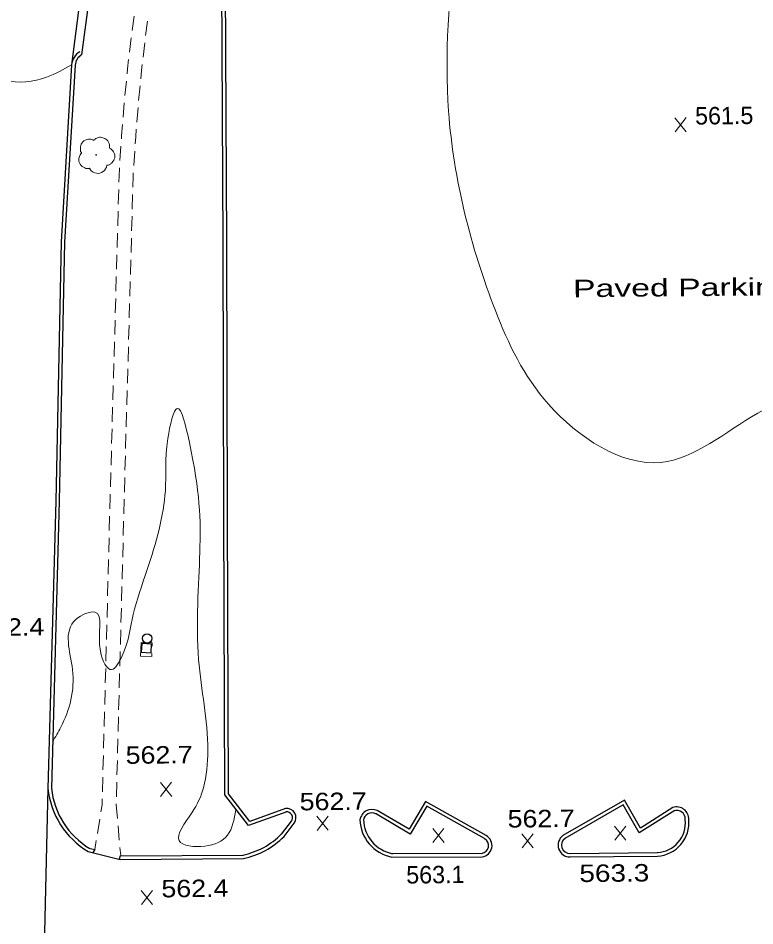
# Model space of a CAD drawing. Extents: x 2361708 to 2370558, y 6977955 to 6991887.
# Drawn here: x 2366594.5 to 2366797.5, y 6986755.5 to 6987005.8 of the extents above; entities that cross this region are included whole.
import ezdxf

# ---------------------------------------------------------------- set-up
doc = ezdxf.new("R2010")
doc.units = 0
doc.header["$LTSCALE"] = 1.9
for name, color, linetype, lineweight in [('13', 7, 'Continuous', 13), ('14', 7, 'Continuous', 13), ('2', 7, 'Continuous', 25), ('23', 7, 'Continuous', 25), ('29', 7, 'Continuous', 13), ('31', 7, 'Continuous', 13), ('35', 7, 'Continuous', 13)]:
    doc.layers.add(name, color=color, linetype=linetype, lineweight=lineweight)

msp = doc.modelspace()

# ---------------------------------------------------------------- linework, layer by layer
at = {"layer": '13'}
for p, q in [((2366626.44, 6987006.289), (2366625.897, 6987002.324)), ((2366630.173, 6987004.935), (2366629.62, 6987000.969)), ((2366625.636, 6987000.341), (2366625.174, 6986996.367)), ((2366629.379, 6986998.987), (2366628.917, 6986995.012)), ((2366624.319, 6986988.418), (2366623.938, 6986984.434)), ((2366628.083, 6986987.064), (2366627.7, 6986983.08)), ((2366623.746, 6986982.442), (2366623.424, 6986978.459)), ((2366627.529, 6986981.088), (2366627.208, 6986977.105)), ((2366622.82, 6986970.493), (2366622.558, 6986966.5)), ((2366626.623, 6986969.129), (2366626.352, 6986965.136)), ((2366622.214, 6986958.517), (2366622.102, 6986954.515)), ((2366626.058, 6986957.133), (2366625.946, 6986953.132)), ((2366622.051, 6986952.515), (2366621.939, 6986948.513)), ((2366625.895, 6986951.131), (2366625.783, 6986947.13)), ((2366621.888, 6986946.513), (2366621.776, 6986942.512)), ((2366625.732, 6986945.129), (2366625.62, 6986941.128)), ((2366621.715, 6986940.511), (2366621.604, 6986936.51)), ((2366625.559, 6986939.128), (2366625.447, 6986935.126)), ((2366621.553, 6986934.509), (2366621.441, 6986930.507)), ((2366625.396, 6986933.126), (2366625.284, 6986929.124)), ((2366621.38, 6986928.507), (2366621.268, 6986924.506)), ((2366625.223, 6986927.124), (2366625.111, 6986923.122)), ((2366621.217, 6986922.505), (2366621.105, 6986918.504)), ((2366625.06, 6986921.122), (2366624.948, 6986917.121)), ((2366621.044, 6986916.503), (2366620.932, 6986912.502)), ((2366624.887, 6986915.12), (2366624.775, 6986911.119)), ((2366620.881, 6986910.502), (2366620.769, 6986906.5)), ((2366624.724, 6986909.118), (2366624.612, 6986905.117)), ((2366620.708, 6986904.5), (2366620.596, 6986900.498)), ((2366624.551, 6986903.116), (2366624.439, 6986899.115)), ((2366620.545, 6986898.498), (2366620.433, 6986894.496)), ((2366624.389, 6986897.114), (2366624.276, 6986893.113)), ((2366620.372, 6986892.496), (2366620.26, 6986888.495)), ((2366624.216, 6986891.112), (2366624.104, 6986887.111)), ((2366620.209, 6986886.494), (2366620.098, 6986882.493)), ((2366624.053, 6986885.111), (2366623.941, 6986881.109)), ((2366620.037, 6986880.492), (2366619.925, 6986876.491)), ((2366623.88, 6986879.109), (2366623.768, 6986875.107)), ((2366623.717, 6986873.107), (2366623.615, 6986869.106)), ((2366619.711, 6986868.489), (2366619.609, 6986864.487)), ((2366623.564, 6986867.105), (2366623.462, 6986863.104)), ((2366619.558, 6986862.487), (2366619.456, 6986858.485)), ((2366623.411, 6986861.103), (2366623.309, 6986857.102)), ((2366619.405, 6986856.485), (2366619.303, 6986852.484)), ((2366623.258, 6986855.102), (2366623.157, 6986851.1)), ((2366619.252, 6986850.483), (2366619.15, 6986846.482)), ((2366623.105, 6986849.099), (2366623.004, 6986845.099)), ((2366619.099, 6986844.482), (2366618.998, 6986840.48)), ((2366622.953, 6986843.098), (2366622.841, 6986839.097)), ((2366618.946, 6986838.48), (2366618.835, 6986834.478)), ((2366622.79, 6986837.097), (2366622.678, 6986833.095)), ((2366618.784, 6986832.478), (2366618.682, 6986828.476)), ((2366622.627, 6986831.094), (2366622.525, 6986827.093)), ((2366618.631, 6986826.476), (2366618.519, 6986822.475)), ((2366622.474, 6986825.093), (2366622.362, 6986821.091)), ((2366618.467, 6986820.474), (2366618.355, 6986816.473)), ((2366622.311, 6986819.091), (2366622.199, 6986815.089)), ((2366618.305, 6986814.472), (2366618.193, 6986810.471)), ((2366622.148, 6986813.089), (2366622.036, 6986809.088)), ((2366618.142, 6986808.471), (2366618.04, 6986804.469)), ((2366621.985, 6986807.087), (2366621.883, 6986803.086)), ((2366617.989, 6986802.469), (2366617.877, 6986798.468)), ((2366621.833, 6986801.085), (2366621.72, 6986797.084)), ((2366617.826, 6986796.467), (2366617.714, 6986792.465)), ((2366621.669, 6986795.084), (2366621.558, 6986791.082)), ((2366617.618, 6986788.865), (2366617.297, 6986786.892)), ((2366617.663, 6986790.465), (2366617.618, 6986788.865)), ((2366616.976, 6986784.918), (2366616.324, 6986780.972)), ((2366622.023, 6986783.106), (2366622.382, 6986779.119)), ((2366616.002, 6986778.999), (2366615.606, 6986776.575)), ((2366622.56, 6986777.131), (2366622.772, 6986774.883))]:
    msp.add_line(p, q, dxfattribs=at)
for points in [[(2366624.942, 6986994.384), (2366624.638, 6986991.771), (2366624.51, 6986990.41)], [(2366628.686, 6986993.03), (2366628.492, 6986991.358), (2366628.274, 6986989.056)], [(2366623.263, 6986976.468), (2366623.013, 6986973.365), (2366622.951, 6986972.484)], [(2366627.046, 6986975.113), (2366626.886, 6986973.082), (2366626.754, 6986971.12)], [(2366622.427, 6986964.509), (2366622.4, 6986964.149), (2366622.327, 6986962.468), (2366622.317, 6986962.368), (2366622.265, 6986960.517)], [(2366626.24, 6986963.135), (2366626.199, 6986962.265), (2366626.108, 6986959.134)], [(2366619.874, 6986874.49), (2366619.85, 6986873.82), (2366619.762, 6986870.489)], [(2366621.507, 6986789.082), (2366621.499, 6986788.872), (2366621.845, 6986785.095)]]:
    msp.add_lwpolyline(points, dxfattribs=at)
at = {"layer": '14'}
for points in [[(2366631.433, 6986832.608), (2366631.475, 6986833.479), (2366628.363, 6986833.609), (2366628.209, 6986829.858)], [(2366628.209, 6986829.858), (2366631.32, 6986829.727), (2366631.352, 6986830.607)]]:
    msp.add_lwpolyline(points, dxfattribs=at)
at = {"layer": '2'}
for p, q in [((2366613.62, 6987027.158), (2366609.236, 6986992.875)), ((2366615.67, 6987023.027), (2366611.97, 6986995.691)), ((2366602.705, 6986793.363), (2366601.253, 6986731.586)), ((2366667.038, 6986780.725), (2366669.834, 6986784.351)), ((2366667.794, 6986780.142), (2366670.59, 6986783.769)), ((2366614.012, 6986776.91), (2366615.666, 6986776.496)), ((2366615.666, 6986776.496), (2366615.093, 6986775.72)), ((2366622.623, 6986774.782), (2366622.352, 6986773.859)), ((2366697.46, 6986775.394), (2366722.361, 6986775.481)), ((2366697.46, 6986774.434), (2366722.36, 6986774.521)), ((2366746.602, 6986775.462), (2366770.712, 6986775.671)), ((2366746.611, 6986774.502), (2366770.721, 6986774.711))]:
    msp.add_line(p, q, dxfattribs=at)
for points in [[(2366668.539, 6986786.96), (2366658.005, 6986783.139), (2366651.495, 6986791.567), (2366651.198, 6986868.908), (2366651.016, 6986943.75), (2366650.466, 6987050.89), (2366666.545, 6987060.543)], [(2366668.21, 6986787.866), (2366658.334, 6986784.282), (2366652.451, 6986791.896), (2366652.158, 6986868.907), (2366651.976, 6986943.749), (2366651.431, 6987050.349), (2366667.043, 6987059.718)], [(2366609.236, 6986992.875), (2366606.341, 6986944.075), (2366604.861, 6986872.577), (2366602.705, 6986793.363)], [(2366610.197, 6986992.814), (2366607.301, 6986944.034), (2366605.822, 6986872.556), (2366603.665, 6986793.332)], [(2366723.003, 6986779.527), (2366707.116, 6986788.497), (2366702.57, 6986780.783), (2366692.955, 6986786.452)], [(2366723.475, 6986780.362), (2366706.764, 6986789.793), (2366702.227, 6986782.1), (2366693.448, 6986787.276)], [(2366774.923, 6986788.102), (2366766.007, 6986782.457), (2366761.623, 6986790.166), (2366744.656, 6986780.363)], [(2366775.441, 6986787.287), (2366765.67, 6986781.104), (2366761.266, 6986788.852), (2366745.134, 6986779.528)], [(2366613.781, 6986775.978), (2366622.612, 6986773.792), (2366656.591, 6986774.055)], [(2366622.623, 6986774.782), (2366622.723, 6986774.753), (2366656.582, 6986775.015)]]:
    msp.add_lwpolyline(points, dxfattribs=at)
for centre, radius, start, end in [((2367171.386, 6986936.638), 594.658, 160.84142, 177.29134), ((2366613.978, 6986992.466), 4.759, 121.91652, 175.07918), ((2366613.978, 6986992.466), 3.799, 121.91652, 175.07918), ((2366625.546, 6986795.694), 22, 185.82613, 239.17461), ((2366625.546, 6986795.694), 22.96, 185.82613, 239.17461), ((2366668.473, 6986785.279), 2.601, 324.48129, 95.79311), ((2366668.473, 6986785.279), 1.641, 324.48129, 95.79311), ((2366692.041, 6986784.195), 3.387, 65.46889, 170.38425), ((2366692.041, 6986784.195), 2.427, 65.46889, 170.38425), ((2366775.999, 6986784.949), 3.33, 357.14974, 108.84022), ((2366775.999, 6986784.949), 2.37, 357.14974, 108.84022), ((2366699.61, 6986785.136), 10.916, 181.96659, 258.63691), ((2366699.61, 6986785.136), 9.956, 181.96659, 258.63691), ((2366770.15, 6986783.91), 8.256, 273.54734, 5.44014), ((2366770.15, 6986783.91), 9.216, 273.54734, 5.44014), ((2366652.063, 6986795.741), 21.194, 281.7955, 315.24126), ((2366652.063, 6986795.741), 22.154, 281.7955, 315.24126), ((2366721.974, 6986777.621), 2.164, 277.09774, 61.30078), ((2366721.974, 6986777.621), 3.124, 277.09774, 61.30078), ((2366746.532, 6986777.733), 3.231, 125.49236, 271.41777), ((2366746.532, 6986777.733), 2.271, 125.49236, 271.41777)]:
    msp.add_arc(centre, radius, start, end, dxfattribs=at)
at = {"layer": '23'}
msp.add_lwpolyline([(2366628.399, 6986830.91), (2366631.141, 6986830.746), (2366631.287, 6986833.187), (2366628.546, 6986833.351)], close=True, dxfattribs=at)
msp.add_circle((2366630.043, 6986834.735), 1.3, dxfattribs=at)
at = {"layer": '29'}
msp.add_circle((2366615.963, 6986968.058), 0.1, dxfattribs=at)
for points in [[(2366611.997, 6986968.63), (2366612.017, 6986968.64), (2366611.937, 6986968.709), (2366611.701, 6986969.337), (2366611.739, 6986970.617), (2366612.626, 6986971.916), (2366613.931, 6986972.398), (2366615.053, 6986972.209), (2366615.285, 6986972.082), (2366615.355, 6986972.082), (2366615.404, 6986972.122), (2366615.751, 6986972.416), (2366616.617, 6986972.864), (2366617.828, 6986972.795), (2366618.944, 6986972.206), (2366619.677, 6986970.783), (2366619.686, 6986969.923)], [(2366619.675, 6986969.943), (2366620.815, 6986968.884), (2366621.1, 6986967.296), (2366620.393, 6986965.97), (2366619.738, 6986965.423), (2366619.07, 6986965.207), (2366618.92, 6986965.195), (2366618.901, 6986965.085), (2366618.58, 6986964.182), (2366617.041, 6986963.018), (2366615.148, 6986963.299), (2366614.249, 6986964.241), (2366614.178, 6986964.37), (2366614.058, 6986964.349), (2366612.847, 6986964.468), (2366611.577, 6986965.466), (2366611.232, 6986967.102), (2366611.602, 6986968.126), (2366611.928, 6986968.569), (2366611.998, 6986968.62)]]:
    msp.add_spline(points, degree=3, dxfattribs=at)
at = {"layer": '31'}
for p, q in [((2366778.64, 6986974.466), (2366775.523, 6986978.317)), ((2366775.56, 6986974.437), (2366778.603, 6986978.346)), ((2366636.837, 6986791.188), (2366633.721, 6986795.038)), ((2366633.758, 6986791.158), (2366636.8, 6986795.067)), ((2366679.949, 6986781.837), (2366676.832, 6986785.688)), ((2366676.869, 6986781.808), (2366679.911, 6986785.717)), ((2366711.872, 6986778.471), (2366708.755, 6986782.322)), ((2366708.792, 6986778.442), (2366711.835, 6986782.351)), ((2366762.008, 6986779.099), (2366758.892, 6986782.949)), ((2366758.929, 6986779.069), (2366761.971, 6986782.978)), ((2366736.457, 6986776.985), (2366733.341, 6986780.836)), ((2366733.378, 6986776.956), (2366736.421, 6986780.865)), ((2366631.561, 6986761.366), (2366628.444, 6986765.217)), ((2366628.481, 6986761.337), (2366631.524, 6986765.246))]:
    msp.add_line(p, q, dxfattribs=at)
at = {"layer": '31', "lineweight": 25}
msp.add_spline([(2366504.584, 6986781.419), (2366497.407, 6986806.321), (2366490.199, 6986852.285), (2366483.042, 6986906.549), (2366481.895, 6986970.332), (2366493.785, 6987013.457), (2366510.249, 6987068.826), (2366533.624, 6987125.122), (2366555.699, 6987170.934), (2366571.554, 6987197.736), (2366581.544, 6987222.052), (2366593.743, 6987250.52), (2366598.641, 6987262.297), (2366609.22, 6987290.849), (2366623.932, 6987326.431), (2366636.374, 6987359.881), (2366646.127, 6987381.685), (2366650.537, 6987385.937), (2366651.007, 6987382.741), (2366649.019, 6987375.262), (2366646.206, 6987361.814), (2366642.796, 6987347.171), (2366640.604, 6987331.59), (2366639.882, 6987315.952), (2366646.073, 6987309.661), (2366654.236, 6987314.559), (2366662.744, 6987328.54), (2366671.787, 6987350.307), (2366680.965, 6987374.706), (2366688.262, 6987393.006), (2366697.381, 6987415.114), (2366708.371, 6987442.57), (2366716.88, 6987463.672), (2366726.235, 6987486.302), (2366735.466, 6987509.351), (2366743.384, 6987530.678), (2366750.045, 6987547.442), (2366757.458, 6987567.083), (2366766.246, 6987589.388), (2366775.833, 6987615.021), (2366784.66, 6987638.436), (2366789.096, 6987653.559), (2366792.751, 6987663.664)], degree=3, dxfattribs=at)
at = {"layer": '35'}
for points in [[(2366775.425, 6987663.089), (2366774.862, 6987657.123), (2366777.76, 6987652.091), (2366778.982, 6987648.742), (2366776.939, 6987639.572), (2366772.671, 6987626.731), (2366768.804, 6987611.644), (2366761.639, 6987590.085), (2366751.555, 6987563.147), (2366741.062, 6987537.176), (2366734.052, 6987517.088), (2366725.798, 6987495.418), (2366719.111, 6987479.404), (2366707.49, 6987453.192), (2366696.319, 6987426.924), (2366685.646, 6987414.572), (2366679.931, 6987419.298), (2366673.695, 6987423.079), (2366671.012, 6987427.514), (2366673.404, 6987438.937), (2366675.305, 6987450.326), (2366677.678, 6987465.879), (2366676.151, 6987467.575), (2366674.064, 6987463.085), (2366668.968, 6987451.075), (2366660.375, 6987429.263), (2366648.663, 6987398.99), (2366638.397, 6987373.251), (2366626.841, 6987345.459), (2366616.839, 6987318.253), (2366608.005, 6987300.758), (2366601.586, 6987287.066), (2366590.925, 6987263.953), (2366582.712, 6987249.565), (2366570.285, 6987232.345), (2366559.554, 6987211.372), (2366540.657, 6987184.742), (2366527.281, 6987157.973), (2366510.03, 6987124.357), (2366499.826, 6987089.058), (2366485.861, 6987051.633), (2366477.668, 6987013.063), (2366468.634, 6986973.555), (2366467.356, 6986953.312), (2366460.162, 6986905.431), (2366453.98, 6986859.31), (2366460.54, 6986838.432), (2366463.874, 6986795.962), (2366471.517, 6986781.934)], [(2366605.33, 6987660.65), (2366601.264, 6987643.42), (2366593.794, 6987613.988), (2366590.939, 6987587.199), (2366588.616, 6987560.136), (2366580.462, 6987522.726), (2366579.843, 6987491.049), (2366575.306, 6987470.715), (2366565.174, 6987436.277), (2366552.608, 6987401.095), (2366544.276, 6987371.855), (2366537.811, 6987348.162), (2366529.062, 6987319.637), (2366520.114, 6987293.141), (2366509.107, 6987263.315), (2366499.734, 6987235.244), (2366491.956, 6987204.509), (2366481.776, 6987174), (2366473.269, 6987148.368), (2366465.75, 6987124.115), (2366458.983, 6987094.339), (2366454.672, 6987067.107), (2366449.104, 6987041.713), (2366445.302, 6987012.455), (2366443.669, 6987001.209), (2366441.338, 6986973.925), (2366438.117, 6986940.503), (2366436.513, 6986900.986), (2366432.843, 6986859.919), (2366431.049, 6986821.46), (2366428.558, 6986790.015), (2366426.411, 6986768.764), (2366423.202, 6986764.393), (2366423.374, 6986774.745), (2366423.206, 6986791.354), (2366422.028, 6986809.924), (2366422.687, 6986826.901), (2366422.569, 6986860.271), (2366422.142, 6986892.519), (2366421.334, 6986921.813), (2366420.633, 6986951.288), (2366418.659, 6986982.19), (2366415.61, 6987012.463), (2366412.678, 6987040.036), (2366409.496, 6987073.837), (2366405.13, 6987105.998), (2366400.899, 6987139.688), (2366398.083, 6987167.643), (2366394.775, 6987192.593), (2366392.037, 6987220.688), (2366385.761, 6987258.03), (2366382.795, 6987292.354), (2366380.169, 6987325.59), (2366377.087, 6987351.973), (2366371.972, 6987389.225), (2366368.653, 6987413.315), (2366362.003, 6987452.084), (2366356.911, 6987486.987), (2366355.465, 6987509.714), (2366352.146, 6987533.734), (2366348.578, 6987567.121), (2366345.428, 6987588.063), (2366339.053, 6987621.133), (2366336.058, 6987643.716), (2366335.428, 6987658.46)], [(2366609.226, 6986992.935), (2366602.318, 6986989.469), (2366590.876, 6986988.63), (2366583.509, 6986992.42), (2366579.787, 6986996.825), (2366579.943, 6987005.717), (2366580.242, 6987018.35), (2366582.569, 6987032.353), (2366586.087, 6987057.837), (2366590.556, 6987080.011), (2366596.409, 6987101.798), (2366602.412, 6987123.546), (2366608.481, 6987142.595), (2366616.669, 6987164.864), (2366624.244, 6987185.447), (2366632.508, 6987209.247), (2366639.126, 6987226.23), (2366645.827, 6987244.115), (2366654.421, 6987266.758), (2366661.728, 6987286.099), (2366667.973, 6987304.509), (2366674.99, 6987325.887), (2366680.488, 6987342.91), (2366687.259, 6987360.685), (2366693.118, 6987376.632), (2366703.806, 6987404.205), (2366709.208, 6987418.647), (2366713.782, 6987431.931), (2366712.736, 6987432.611), (2366711.536, 6987431.53), (2366708.642, 6987424.612), (2366703.954, 6987409.636), (2366692.174, 6987382.293), (2366684.22, 6987360.626), (2366673.395, 6987334.812), (2366665.129, 6987312.212), (2366652.995, 6987280.035), (2366641.431, 6987249.994), (2366629.664, 6987223.28), (2366617.587, 6987189.234), (2366610.069, 6987171.162), (2366598.578, 6987141.871), (2366588.988, 6987115.448), (2366579.864, 6987086.4), (2366572.483, 6987059.218), (2366565.712, 6987021.502), (2366561.002, 6986991.005), (2366560.052, 6986960.495), (2366558.402, 6986933.168), (2366555.569, 6986895.719), (2366552.432, 6986870.058), (2366548.536, 6986858.15), (2366545.671, 6986855.433), (2366542.686, 6986857.095), (2366540.986, 6986862.359), (2366539.011, 6986877.521), (2366538.522, 6986898.437), (2366539.596, 6986923.178), (2366541.4, 6986957.517), (2366545.32, 6986988.996), (2366550.236, 6987023.084), (2366554.755, 6987047.359), (2366558.673, 6987070.767), (2366563.131, 6987098.341), (2366569.186, 6987121.89), (2366576.481, 6987146.71), (2366582.347, 6987169.177), (2366587.344, 6987191.496), (2366591.425, 6987210.376), (2366592.237, 6987216.484), (2366589.573, 6987215.818), (2366586.699, 6987210.961), (2366580.131, 6987188.647), (2366571.636, 6987166.015), (2366562.426, 6987139.706), (2366553.03, 6987109.795), (2366543.612, 6987073.924), (2366535.006, 6987035.66), (2366531.259, 6987015.354), (2366529.934, 6987006.321), (2366525.449, 6986981.677), (2366519.522, 6986947.669), (2366517.455, 6986919.027), (2366515.285, 6986886.455), (2366514.723, 6986859.279), (2366515.166, 6986823.241), (2366515.793, 6986800.516), (2366516.661, 6986789.154), (2366517.211, 6986779.739)], [(2366806.696, 6987314.34), (2366798.371, 6987294.87), (2366785.541, 6987272.816), (2366770.297, 6987242.61), (2366760.479, 6987208.765), (2366755.91, 6987183.37), (2366746.393, 6987149.448), (2366735.435, 6987120.752), (2366721.656, 6987070.209), (2366715.091, 6987027.574), (2366713.133, 6986980.083), (2366726.037, 6986925.123), (2366740.663, 6986899.321), (2366771.657, 6986883.285), (2366798.319, 6986896.83), (2366825.645, 6986908.97), (2366847.253, 6986924.077), (2366862.131, 6986943.27), (2366867.842, 6986951.574)], [(2366654.504, 6986787.416), (2366652.2, 6986780.493), (2366645.958, 6986777.454), (2366638.844, 6986778.996), (2366642.331, 6986786.62), (2366645.595, 6986793.581), (2366646.777, 6986803.843), (2366644.248, 6986828.91), (2366644.567, 6986858.484), (2366641.699, 6986888.799), (2366638.339, 6986898.157), (2366635.778, 6986889.883), (2366635.065, 6986875.455), (2366630.062, 6986853.696), (2366626.209, 6986841.339), (2366623.188, 6986829.96), (2366620.244, 6986826.151), (2366617.155, 6986831.192), (2366615.643, 6986841.998), (2366610.382, 6986839.968), (2366609.483, 6986826.139), (2366606.244, 6986810.257), (2366603.973, 6986806.185)], [(2366570.899, 6986778.059), (2366572.57, 6986769.605), (2366576.81, 6986750.654), (2366580.836, 6986732.222), (2366586.471, 6986725.415), (2366591.712, 6986726.415), (2366595.526, 6986730.212), (2366598.174, 6986736.747), (2366600.47, 6986741.379), (2366601.645, 6986740.87), (2366601.766, 6986739.651), (2366602.021, 6986738.084), (2366602.375, 6986736.647)]]:
    msp.add_spline(points, degree=3, dxfattribs=at)

# ---------------------------------------------------------------- texts
at = {"layer": '2', "width": 1.45}
msp.add_text('Paved Parking', height=4.8, rotation=0.545, dxfattribs=at).set_placement((2366747.443, 6986928.817))
at = {"layer": '31'}
for s, p in [('561.5', (2366781.081, 6986976.43)), ('563.1', (2366701.479, 6986767.142))]:
    msp.add_text(s, height=4.8, rotation=0.545, dxfattribs=at).set_placement(p)
for s, width, p in [('562.4', 1.15, (2366583.244, 6986835.4)), ('562.7', 1.15, (2366624.142, 6986800.147)), ('562.7', 1.15, (2366672.106, 6986787.323)), ('562.7', 1.15, (2366729.414, 6986782.578)), ('563.3', 1.2, (2366749.198, 6986767.556)), ('562.4', 1.15, (2366634.002, 6986763.329))]:
    msp.add_text(s, height=4.8, rotation=0.545, dxfattribs=dict(at, width=width)).set_placement(p)

doc.saveas('drawing.dxf')
